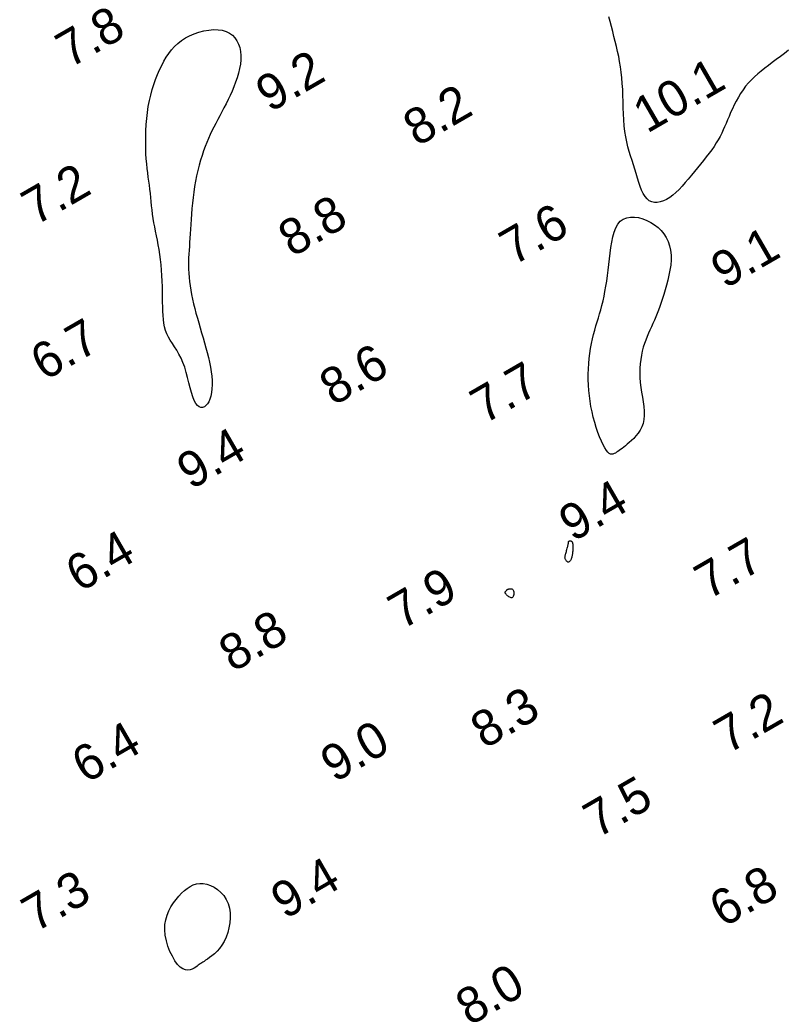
# Model space of a CAD drawing. Extents: x 3024098 to 3056816, y 418252 to 509144.
# Drawn here: x 3037296.9 to 3037403.4, y 419541.3 to 419678.4 of the extents above; entities that cross this region are included whole.
import ezdxf

# ---------------------------------------------------------------- set-up
doc = ezdxf.new("R2010")
doc.units = 0
doc.layers.add('V-CHAN-CONT-EL10', color=7, linetype='Continuous')
doc.layers.add('V-TOPO-SOUN-0911', color=7, linetype='Continuous')

msp = doc.modelspace()

# ---------------------------------------------------------------- linework, layer by layer
at = {"layer": 'V-CHAN-CONT-EL10'}
msp.add_lwpolyline([(3037403.87, 419674.18), (3037403.3, 419673.74), (3037402.74, 419673.3), (3037402.17, 419672.88), (3037401.62, 419672.47), (3037401.08, 419672.07), (3037400.56, 419671.67), (3037400.06, 419671.29), (3037399.59, 419670.89), (3037399.13, 419670.49), (3037398.7, 419670.08), (3037398.29, 419669.65), (3037397.9, 419669.19), (3037397.54, 419668.7), (3037397.21, 419668.19), (3037396.89, 419667.66), (3037396.59, 419667.12), (3037396.32, 419666.58), (3037396.06, 419666.03), (3037395.82, 419665.5), (3037395.6, 419664.98), (3037395.39, 419664.48), (3037395.18, 419664.01), (3037394.98, 419663.54), (3037394.78, 419663.09), (3037394.57, 419662.64), (3037394.35, 419662.19), (3037394.1, 419661.73), (3037393.82, 419661.28), (3037393.51, 419660.81), (3037393.18, 419660.33), (3037392.81, 419659.84), (3037392.43, 419659.35), (3037392.03, 419658.84), (3037391.62, 419658.33), (3037391.2, 419657.82), (3037390.77, 419657.3), (3037390.35, 419656.78), (3037389.92, 419656.26), (3037389.49, 419655.76), (3037389.06, 419655.27), (3037388.63, 419654.82), (3037388.2, 419654.4), (3037387.77, 419654.02), (3037387.33, 419653.69), (3037386.89, 419653.42), (3037386.46, 419653.22), (3037386.03, 419653.08), (3037385.61, 419653), (3037385.22, 419653.01), (3037384.84, 419653.09), (3037384.49, 419653.25), (3037384.18, 419653.49), (3037383.9, 419653.83), (3037383.65, 419654.23), (3037383.42, 419654.71), (3037383.22, 419655.23), (3037383.03, 419655.8), (3037382.85, 419656.39), (3037382.67, 419657.01), (3037382.48, 419657.62), (3037382.29, 419658.24), (3037382.09, 419658.85), (3037381.89, 419659.47), (3037381.7, 419660.1), (3037381.52, 419660.75), (3037381.35, 419661.43), (3037381.21, 419662.14), (3037381.09, 419662.88), (3037381.01, 419663.66), (3037380.94, 419664.48), (3037380.9, 419665.32), (3037380.87, 419666.17), (3037380.85, 419667.04), (3037380.82, 419667.9), (3037380.79, 419668.74), (3037380.74, 419669.57), (3037380.67, 419670.36), (3037380.59, 419671.13), (3037380.48, 419671.87), (3037380.36, 419672.6), (3037380.23, 419673.31), (3037380.08, 419674.01), (3037379.92, 419674.71), (3037379.76, 419675.4), (3037379.58, 419676.09), (3037379.4, 419676.79), (3037379.22, 419677.48), (3037379.04, 419678.17), (3037378.85, 419678.85)], dxfattribs=at)
for points in [[(3037319.31, 419631.35), (3037319.02, 419631.91), (3037318.71, 419632.43), (3037318.4, 419632.91), (3037318.1, 419633.38), (3037317.82, 419633.82), (3037317.56, 419634.27), (3037317.34, 419634.72), (3037317.17, 419635.19), (3037317.03, 419635.67), (3037316.93, 419636.18), (3037316.86, 419636.71), (3037316.81, 419637.27), (3037316.78, 419637.86), (3037316.76, 419638.48), (3037316.75, 419639.14), (3037316.74, 419639.83), (3037316.72, 419640.56), (3037316.71, 419641.3), (3037316.68, 419642.06), (3037316.65, 419642.83), (3037316.6, 419643.59), (3037316.54, 419644.34), (3037316.46, 419645.07), (3037316.37, 419645.78), (3037316.26, 419646.46), (3037316.14, 419647.11), (3037316.02, 419647.75), (3037315.89, 419648.38), (3037315.77, 419648.99), (3037315.65, 419649.59), (3037315.54, 419650.18), (3037315.44, 419650.78), (3037315.36, 419651.37), (3037315.29, 419651.96), (3037315.22, 419652.54), (3037315.16, 419653.12), (3037315.1, 419653.7), (3037315.04, 419654.27), (3037314.97, 419654.84), (3037314.9, 419655.4), (3037314.82, 419655.97), (3037314.75, 419656.54), (3037314.67, 419657.14), (3037314.6, 419657.75), (3037314.53, 419658.39), (3037314.48, 419659.06), (3037314.43, 419659.77), (3037314.4, 419660.53), (3037314.39, 419661.32), (3037314.39, 419662.15), (3037314.42, 419662.99), (3037314.46, 419663.84), (3037314.54, 419664.7), (3037314.63, 419665.54), (3037314.75, 419666.37), (3037314.91, 419667.17), (3037315.09, 419667.95), (3037315.29, 419668.71), (3037315.52, 419669.43), (3037315.77, 419670.13), (3037316.03, 419670.8), (3037316.32, 419671.45), (3037316.62, 419672.07), (3037316.93, 419672.66), (3037317.26, 419673.22), (3037317.61, 419673.75), (3037317.99, 419674.25), (3037318.41, 419674.71), (3037318.86, 419675.14), (3037319.36, 419675.54), (3037319.91, 419675.9), (3037320.51, 419676.21), (3037321.15, 419676.49), (3037321.81, 419676.71), (3037322.49, 419676.89), (3037323.17, 419677), (3037323.83, 419677.06), (3037324.46, 419677.04), (3037325.04, 419676.96), (3037325.57, 419676.79), (3037326.04, 419676.56), (3037326.46, 419676.27), (3037326.81, 419675.91), (3037327.1, 419675.5), (3037327.33, 419675.04), (3037327.5, 419674.55), (3037327.6, 419674.01), (3037327.65, 419673.45), (3037327.63, 419672.86), (3037327.57, 419672.26), (3037327.46, 419671.64), (3037327.31, 419671.01), (3037327.12, 419670.37), (3037326.91, 419669.74), (3037326.67, 419669.11), (3037326.42, 419668.5), (3037326.15, 419667.9), (3037325.87, 419667.31), (3037325.58, 419666.73), (3037325.29, 419666.16), (3037324.99, 419665.6), (3037324.7, 419665.06), (3037324.42, 419664.53), (3037324.14, 419664.01), (3037323.88, 419663.49), (3037323.62, 419662.97), (3037323.37, 419662.45), (3037323.12, 419661.92), (3037322.89, 419661.37), (3037322.66, 419660.79), (3037322.44, 419660.19), (3037322.23, 419659.55), (3037322.03, 419658.88), (3037321.83, 419658.18), (3037321.65, 419657.47), (3037321.48, 419656.73), (3037321.33, 419655.98), (3037321.19, 419655.21), (3037321.07, 419654.44), (3037320.98, 419653.67), (3037320.89, 419652.9), (3037320.82, 419652.14), (3037320.77, 419651.39), (3037320.72, 419650.66), (3037320.68, 419649.95), (3037320.64, 419649.27), (3037320.6, 419648.63), (3037320.55, 419648.02), (3037320.51, 419647.43), (3037320.47, 419646.88), (3037320.43, 419646.34), (3037320.4, 419645.82), (3037320.37, 419645.3), (3037320.36, 419644.78), (3037320.36, 419644.25), (3037320.37, 419643.7), (3037320.4, 419643.15), (3037320.44, 419642.58), (3037320.51, 419641.99), (3037320.58, 419641.4), (3037320.68, 419640.79), (3037320.79, 419640.17), (3037320.91, 419639.54), (3037321.06, 419638.89), (3037321.22, 419638.24), (3037321.39, 419637.58), (3037321.58, 419636.91), (3037321.77, 419636.23), (3037321.97, 419635.55), (3037322.17, 419634.86), (3037322.37, 419634.17), (3037322.58, 419633.48), (3037322.77, 419632.79), (3037322.96, 419632.11), (3037323.13, 419631.43), (3037323.28, 419630.76), (3037323.42, 419630.1), (3037323.52, 419629.45), (3037323.59, 419628.82), (3037323.63, 419628.2), (3037323.63, 419627.62), (3037323.6, 419627.06), (3037323.53, 419626.54), (3037323.44, 419626.06), (3037323.31, 419625.64), (3037323.16, 419625.27), (3037322.98, 419624.96), (3037322.78, 419624.72), (3037322.56, 419624.56), (3037322.32, 419624.48), (3037322.08, 419624.48), (3037321.83, 419624.57), (3037321.59, 419624.76), (3037321.35, 419625.04), (3037321.14, 419625.44), (3037320.94, 419625.94), (3037320.75, 419626.53), (3037320.58, 419627.19), (3037320.4, 419627.89), (3037320.22, 419628.62), (3037320.03, 419629.35), (3037319.82, 419630.06), (3037319.58, 419630.73)], [(3037376.52, 419623.84), (3037376.37, 419624.58), (3037376.25, 419625.33), (3037376.15, 419626.08), (3037376.07, 419626.84), (3037376.02, 419627.59), (3037376, 419628.35), (3037376, 419629.09), (3037376.02, 419629.84), (3037376.07, 419630.57), (3037376.13, 419631.29), (3037376.22, 419632), (3037376.33, 419632.69), (3037376.45, 419633.36), (3037376.58, 419634.01), (3037376.73, 419634.63), (3037376.89, 419635.23), (3037377.05, 419635.81), (3037377.22, 419636.37), (3037377.4, 419636.93), (3037377.57, 419637.5), (3037377.73, 419638.07), (3037377.9, 419638.67), (3037378.05, 419639.29), (3037378.19, 419639.94), (3037378.32, 419640.62), (3037378.45, 419641.33), (3037378.56, 419642.07), (3037378.67, 419642.82), (3037378.77, 419643.59), (3037378.87, 419644.37), (3037378.96, 419645.16), (3037379.06, 419645.95), (3037379.16, 419646.73), (3037379.27, 419647.49), (3037379.42, 419648.21), (3037379.6, 419648.88), (3037379.83, 419649.47), (3037380.11, 419649.98), (3037380.45, 419650.39), (3037380.87, 419650.69), (3037381.35, 419650.88), (3037381.87, 419650.97), (3037382.43, 419650.97), (3037383.01, 419650.89), (3037383.59, 419650.73), (3037384.16, 419650.51), (3037384.71, 419650.23), (3037385.23, 419649.89), (3037385.71, 419649.52), (3037386.14, 419649.09), (3037386.52, 419648.62), (3037386.85, 419648.11), (3037387.12, 419647.56), (3037387.32, 419646.97), (3037387.46, 419646.34), (3037387.52, 419645.68), (3037387.52, 419645), (3037387.47, 419644.29), (3037387.37, 419643.58), (3037387.23, 419642.87), (3037387.07, 419642.17), (3037386.9, 419641.49), (3037386.71, 419640.83), (3037386.53, 419640.21), (3037386.35, 419639.62), (3037386.16, 419639.07), (3037385.98, 419638.54), (3037385.79, 419638.03), (3037385.6, 419637.54), (3037385.41, 419637.06), (3037385.21, 419636.6), (3037385, 419636.14), (3037384.8, 419635.69), (3037384.59, 419635.24), (3037384.38, 419634.79), (3037384.18, 419634.33), (3037383.99, 419633.85), (3037383.82, 419633.36), (3037383.66, 419632.84), (3037383.51, 419632.3), (3037383.39, 419631.74), (3037383.3, 419631.15), (3037383.22, 419630.54), (3037383.18, 419629.92), (3037383.17, 419629.28), (3037383.18, 419628.62), (3037383.23, 419627.95), (3037383.32, 419627.27), (3037383.42, 419626.59), (3037383.54, 419625.91), (3037383.65, 419625.24), (3037383.74, 419624.59), (3037383.79, 419623.95), (3037383.8, 419623.35), (3037383.75, 419622.78), (3037383.63, 419622.25), (3037383.44, 419621.76), (3037383.21, 419621.31), (3037382.94, 419620.89), (3037382.64, 419620.51), (3037382.33, 419620.17), (3037382.02, 419619.86), (3037381.71, 419619.59), (3037381.43, 419619.34), (3037381.17, 419619.13), (3037380.93, 419618.93), (3037380.71, 419618.77), (3037380.5, 419618.61), (3037380.3, 419618.48), (3037380.12, 419618.35), (3037379.94, 419618.24), (3037379.77, 419618.13), (3037379.61, 419618.04), (3037379.44, 419617.97), (3037379.27, 419617.95), (3037379.1, 419617.98), (3037378.92, 419618.07), (3037378.73, 419618.24), (3037378.52, 419618.49), (3037378.3, 419618.84), (3037378.07, 419619.28), (3037377.83, 419619.79), (3037377.58, 419620.36), (3037377.34, 419621), (3037377.11, 419621.67), (3037376.9, 419622.38), (3037376.7, 419623.1)], [(3037373.09, 419602.98), (3037373.04, 419603.03), (3037372.98, 419603.09), (3037372.93, 419603.16), (3037372.88, 419603.24), (3037372.84, 419603.33), (3037372.8, 419603.41), (3037372.78, 419603.49), (3037372.76, 419603.56), (3037372.75, 419603.64), (3037372.76, 419603.71), (3037372.77, 419603.78), (3037372.79, 419603.86), (3037372.81, 419603.94), (3037372.84, 419604.04), (3037372.87, 419604.15), (3037372.91, 419604.28), (3037372.95, 419604.42), (3037372.99, 419604.57), (3037373.03, 419604.72), (3037373.07, 419604.87), (3037373.1, 419605.01), (3037373.14, 419605.14), (3037373.17, 419605.25), (3037373.19, 419605.34), (3037373.21, 419605.42), (3037373.22, 419605.47), (3037373.23, 419605.52), (3037373.23, 419605.55), (3037373.24, 419605.58), (3037373.24, 419605.6), (3037373.24, 419605.63), (3037373.23, 419605.66), (3037373.23, 419605.69), (3037373.23, 419605.72), (3037373.24, 419605.75), (3037373.24, 419605.78), (3037373.26, 419605.81), (3037373.28, 419605.84), (3037373.3, 419605.86), (3037373.34, 419605.88), (3037373.38, 419605.89), (3037373.43, 419605.9), (3037373.48, 419605.9), (3037373.54, 419605.9), (3037373.59, 419605.89), (3037373.63, 419605.87), (3037373.68, 419605.84), (3037373.71, 419605.81), (3037373.74, 419605.77), (3037373.77, 419605.72), (3037373.79, 419605.67), (3037373.8, 419605.62), (3037373.81, 419605.58), (3037373.82, 419605.53), (3037373.83, 419605.49), (3037373.83, 419605.46), (3037373.83, 419605.43), (3037373.83, 419605.4), (3037373.83, 419605.36), (3037373.83, 419605.32), (3037373.83, 419605.27), (3037373.83, 419605.2), (3037373.83, 419605.12), (3037373.83, 419605.02), (3037373.83, 419604.91), (3037373.83, 419604.78), (3037373.83, 419604.64), (3037373.83, 419604.49), (3037373.82, 419604.35), (3037373.81, 419604.21), (3037373.8, 419604.07), (3037373.78, 419603.94), (3037373.76, 419603.82), (3037373.73, 419603.71), (3037373.71, 419603.61), (3037373.67, 419603.51), (3037373.64, 419603.42), (3037373.6, 419603.34), (3037373.56, 419603.26), (3037373.52, 419603.18), (3037373.47, 419603.11), (3037373.42, 419603.05), (3037373.37, 419603.01), (3037373.32, 419602.97), (3037373.26, 419602.94), (3037373.21, 419602.94), (3037373.15, 419602.95)], [(3037364.61, 419598.41), (3037364.55, 419598.47), (3037364.51, 419598.52), (3037364.47, 419598.56), (3037364.45, 419598.6), (3037364.44, 419598.65), (3037364.44, 419598.68), (3037364.44, 419598.72), (3037364.45, 419598.76), (3037364.46, 419598.8), (3037364.48, 419598.84), (3037364.5, 419598.88), (3037364.53, 419598.92), (3037364.56, 419598.96), (3037364.6, 419599), (3037364.64, 419599.04), (3037364.68, 419599.08), (3037364.73, 419599.11), (3037364.77, 419599.14), (3037364.82, 419599.17), (3037364.88, 419599.19), (3037364.94, 419599.21), (3037365, 419599.23), (3037365.06, 419599.24), (3037365.14, 419599.24), (3037365.21, 419599.24), (3037365.29, 419599.23), (3037365.36, 419599.21), (3037365.43, 419599.17), (3037365.49, 419599.11), (3037365.54, 419599.04), (3037365.58, 419598.95), (3037365.62, 419598.83), (3037365.63, 419598.7), (3037365.64, 419598.56), (3037365.62, 419598.42), (3037365.6, 419598.29), (3037365.56, 419598.18), (3037365.51, 419598.08), (3037365.44, 419598.02), (3037365.36, 419597.99), (3037365.27, 419597.99), (3037365.17, 419598.02), (3037365.06, 419598.06), (3037364.96, 419598.13), (3037364.85, 419598.2), (3037364.76, 419598.27), (3037364.68, 419598.34)], [(3037317.07, 419552.49), (3037317.18, 419553.17), (3037317.37, 419553.81), (3037317.62, 419554.41), (3037317.91, 419554.98), (3037318.25, 419555.5), (3037318.62, 419555.99), (3037319, 419556.44), (3037319.38, 419556.85), (3037319.77, 419557.22), (3037320.17, 419557.54), (3037320.58, 419557.81), (3037321.01, 419558.01), (3037321.45, 419558.15), (3037321.91, 419558.21), (3037322.39, 419558.2), (3037322.89, 419558.11), (3037323.4, 419557.93), (3037323.9, 419557.68), (3037324.39, 419557.36), (3037324.84, 419556.98), (3037325.25, 419556.52), (3037325.59, 419556), (3037325.86, 419555.43), (3037326.04, 419554.8), (3037326.13, 419554.13), (3037326.15, 419553.44), (3037326.1, 419552.74), (3037325.98, 419552.05), (3037325.81, 419551.38), (3037325.59, 419550.74), (3037325.32, 419550.16), (3037325.01, 419549.64), (3037324.67, 419549.18), (3037324.32, 419548.78), (3037323.97, 419548.44), (3037323.62, 419548.14), (3037323.29, 419547.9), (3037322.99, 419547.69), (3037322.73, 419547.52), (3037322.52, 419547.38), (3037322.35, 419547.27), (3037322.21, 419547.18), (3037322.08, 419547.1), (3037321.97, 419547.01), (3037321.85, 419546.93), (3037321.71, 419546.83), (3037321.55, 419546.71), (3037321.35, 419546.57), (3037321.12, 419546.42), (3037320.86, 419546.28), (3037320.57, 419546.18), (3037320.25, 419546.14), (3037319.92, 419546.18), (3037319.56, 419546.32), (3037319.2, 419546.57), (3037318.82, 419546.96), (3037318.45, 419547.47), (3037318.1, 419548.08), (3037317.77, 419548.76), (3037317.49, 419549.49), (3037317.27, 419550.25), (3037317.11, 419551.02), (3037317.04, 419551.77)]]:
    msp.add_lwpolyline(points, close=True, dxfattribs=at)

# ---------------------------------------------------------------- texts
at = {"layer": 'V-TOPO-SOUN-0911'}
for s, p in [('7.8', (3037303.82, 419671.63)), ('9.2', (3037331.67, 419665.46)), ('10.1 ', (3037384.18, 419662.55)), ('8.2', (3037352.18, 419660.71)), ('7.2', (3037299.06, 419649.72)), ('8.8', (3037334.79, 419645.32)), ('7.6', (3037365.59, 419644.15)), ('9.1', (3037395.01, 419640.91)), ('6.7', (3037300.31, 419628.1)), ('8.6', (3037340.53, 419624.62)), ('7.7', (3037361.53, 419622.09)), ('9.4', (3037320.68, 419612.94)), ('9.4', (3037373.86, 419605.69)), ('6.4', (3037305.2, 419598.67)), ('7.7', (3037392.73, 419597.65)), ('7.9', (3037350.08, 419593.48)), ('8.8', (3037326.52, 419587.55)), ('8.3', (3037361.56, 419576.88)), ('7.2', (3037395.45, 419576.19)), ('6.4', (3037306.05, 419572.06)), ('9.0', (3037340.68, 419572.19)), ('7.5', (3037377.27, 419564.45)), ('9.4', (3037333.77, 419553.16)), ('6.8', (3037394.8, 419552.01)), ('7.3', (3037299.06, 419551.36)), ('8.0', (3037359.48, 419538.33))]:
    msp.add_text(s, height=5, rotation=30, dxfattribs=at).set_placement(p)

doc.saveas('drawing.dxf')
